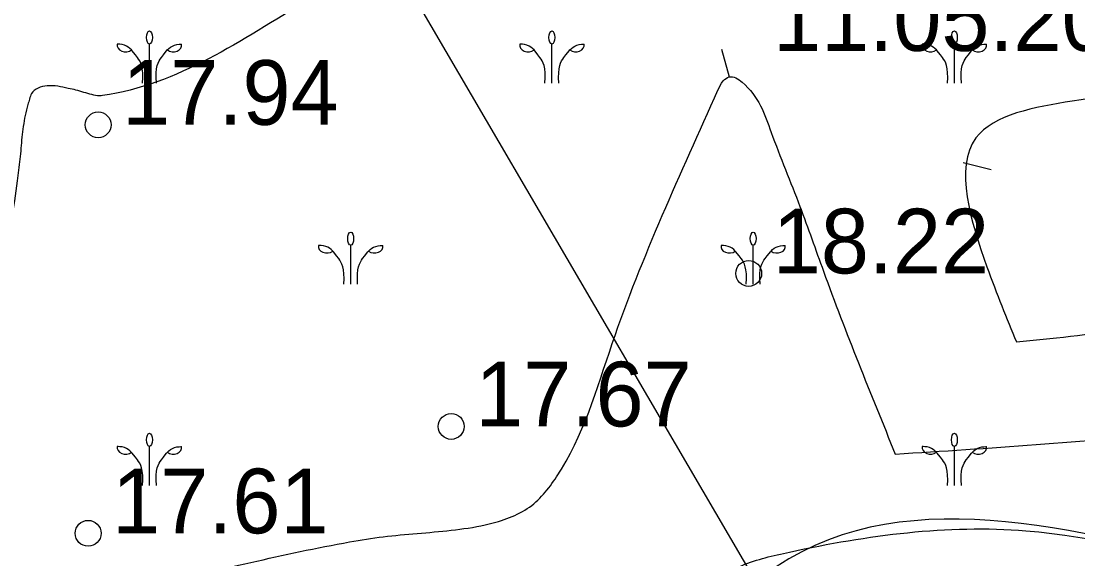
# Model space of a CAD drawing. Extents: x 521824 to 524158, y 294774 to 296228.
# Drawn here: x 522068.27 to 522086.65, y 295990.22 to 295999.58 of the extents above; entities that cross this region are included whole.
import ezdxf

# ---------------------------------------------------------------- set-up
doc = ezdxf.new("R2010")
doc.units = 0
for name, color, linetype in [('GL Aizsargjoslas', 7, 'Continuous'), ('HIDG_AATZ_####_TKST_#', 7, 'Continuous'), ('HIDG_ELEM_####_####_#', 7, 'Continuous'), ('HIDG_HORZ_PAMT_####_#', 7, 'Continuous'), ('HIDG_HORZ_RESN_####_#', 7, 'Continuous'), ('HIDG_PLIN_####_####_#', 7, 'Continuous'), ('HIDG_UATZ_####_TKST_#', 7, 'Continuous'), ('RELJ_HORZ_PAMT_####_#', 7, 'Continuous'), ('RELJ_NOGA_####_####_#', 7, 'Continuous'), ('RELJ_NOGL_####_####_#', 7, 'Continuous'), ('TERT_ELEM_####_####_#', 7, 'Continuous')]:
    doc.layers.add(name, color=color, linetype=linetype)

msp = doc.modelspace()

# ---------------------------------------------------------------- linework, layer by layer
at = {"layer": 'GL Aizsargjoslas'}
msp.add_lwpolyline([(522131.428, 295816.081), (522115.494, 295836.896), (522093.246, 295865.959), (522070.658, 295896.651), (522048.069, 295927.342), (522034.295, 295950.909), (522016.445, 295981.452), (522014.167, 295985.351), (522007.117, 295997.907), (522041.36, 296024.307), (522061.861, 296026.336), (522066.449, 296014.804), (522085.298, 295982.553), (522098.69, 295959.638), (522141.234, 295901.981), (522163.309, 295873.143), (522185.385, 295844.305), (522186.608, 295842.871), (522172.848, 295833.392), (522161.563, 295826.069), (522160.802, 295825.572), (522154.447, 295832.015)], close=True, dxfattribs=at)
at = {"layer": 'HIDG_ELEM_####_####_#'}
for centre in [(522069.608, 295997.775), (522080.922, 295995.19), (522075.749, 295992.528), (522069.433, 295990.668)]:
    msp.add_circle(centre, 0.225, dxfattribs=at)
at = {"layer": 'HIDG_HORZ_PAMT_####_#'}
msp.add_line((522085.137, 295996.991), (522084.653, 295997.116), dxfattribs=at)
for points in [[(522097.456, 296003.003), (522098.42, 296003.112), (522098.886, 296003.109), (522101.493, 296002.854), (522104.863, 296002.829), (522105.455, 296002.546), (522105.764, 296002.03), (522106.434, 296001.103), (522105.073, 295999.884), (522105.328, 295997.947), (522105.313, 295997.082), (522105.495, 295995.289), (522105.536, 295995.052), (522105.782, 295994.342), (522106.713, 295993.946), (522107.552, 295993.546), (522108.149, 295993.448), (522108.619, 295991.553), (522108.577, 295991.344), (522108.448, 295991.154), (522106.283, 295991.375), (522105.272, 295992.2), (522104.189, 295992.719), (522103.543, 295992.913), (522103.242, 295993.07), (522101.964, 295993.08), (522101.329, 295993.113), (522100.932, 295993.02), (522099.761, 295992.856), (522098.335, 295992.439), (522097.436, 295991.876), (522096.287, 295991.458), (522094.937, 295990.58), (522094.192, 295990.336), (522093.424, 295990.187), (522091.553, 295990.123), (522089.682, 295990.202), (522089.358, 295990.216), (522085.744, 295990.713), (522081.631, 295990.342), (522080.807, 295990.11), (522079.09, 295989.003), (522078.197, 295988.522), (522077.728, 295988.334), (522077.237, 295988.193), (522076.001, 295988.101), (522074.761, 295988.259), (522072.524, 295989.01), (522071.862, 295989.025), (522071.249, 295988.887), (522068.367, 295988.362), (522067.498, 295988.56), (522067.064, 295988.714), (522066.631, 295988.911), (522064.566, 295990.452), (522063.244, 295992.536), (522063.001, 295993.19), (522062.602, 295994.158), (522059.484, 295999.35), (522058.893, 296002.168), (522061.43, 296003.805), (522064.048, 296003.805), (522069.557, 296001.404), (522072.32, 296003.741), (522074.302, 296004.815), (522097.456, 296003.003)], [(522085.578, 295993.998), (522085.065, 295995.307), (522084.874, 295997.547), (522086.55, 295998.187), (522088.818, 295998.124), (522090.963, 295995.689), (522087.561, 295994.228), (522085.578, 295993.998)]]:
    msp.add_spline(points, degree=3, dxfattribs=at)
at = {"layer": 'HIDG_HORZ_RESN_####_#'}
msp.add_line((522080.448, 295999.09), (522080.581, 295998.608), dxfattribs=at)
for points in [[(522094.419, 295993.471), (522094.954, 295993.565), (522096.238, 295993.964), (522096.688, 295994.186), (522097.131, 295994.417), (522098.003, 295994.902), (522102.207, 295997.326), (522102.626, 295997.566), (522102.825, 295997.714), (522102.923, 295997.807), (522103.019, 295997.916), (522103.273, 295998.318), (522103.415, 295998.724), (522103.479, 295999.13), (522103.502, 295999.536), (522103.508, 295999.817), (522103.478, 296000.105), (522103.377, 296000.379), (522103.288, 296000.505), (522103.232, 296000.564), (522103.2, 296000.593), (522103.167, 296000.621), (522102.833, 296000.797), (522102.499, 296000.851), (522102.165, 296000.855), (522101.998, 296000.861), (522101.831, 296000.881), (522097.302, 296001.725), (522092.769, 296002.559), (522091.705, 296002.733), (522090.637, 296002.875), (522089.566, 296002.996), (522088.495, 296003.106), (522087.442, 296003.168), (522086.385, 296003.157), (522084.265, 296003.013), (522082.146, 296002.859), (522081.089, 296002.838), (522080.036, 296002.885), (522079.947, 296002.9), (522079.86, 296002.926), (522079.772, 296002.952), (522079.684, 296002.97), (522079.499, 296002.974), (522079.462, 296002.967), (522078.999, 296002.779), (522077.795, 296002.233)], [(522076.693, 296001.698), (522073.251, 295999.937), (522069.684, 295998.285), (522069.633, 295998.28), (522069.496, 295998.301), (522069.359, 295998.339), (522069.222, 295998.38), (522069.086, 295998.409), (522068.72, 295998.453), (522068.449, 295998.318), (522068.414, 295998.223), (522068.385, 295998.128), (522068.338, 295997.938), (522068.282, 295997.558), (522068.247, 295997.178), (522068.2, 295996.798), (522067.729, 295994.059), (522067.268, 295991.321), (522067.299, 295990.913), (522067.497, 295990.535), (522067.816, 295990.195), (522068.007, 295990.042), (522068.108, 295989.971), (522068.212, 295989.903), (522068.971, 295989.627), (522069.729, 295989.648), (522070.549, 295989.787), (522073.982, 295990.519), (522074.567, 295990.609), (522075.157, 295990.665), (522075.749, 295990.722), (522076.337, 295990.814), (522076.713, 295990.923), (522077.072, 295991.098), (522077.582, 295991.652), (522078.55, 295993.97), (522080.388, 295998.378), (522080.481, 295998.539), (522080.583, 295998.609), (522080.81, 295998.515), (522081.314, 295997.644), (522081.814, 295996.353), (522082.223, 295995.227), (522083.472, 295992.047)], [(522083.472, 295992.047), (522088.362, 295992.439), (522090.67, 295992.78), (522091.817, 295993.008), (522092.966, 295993.224), (522093.211, 295993.268)]]:
    msp.add_spline(points, degree=3, dxfattribs=at)
at = {"layer": 'HIDG_PLIN_####_####_#'}
for points in [[(522077.435, 296005.57), (522085.461, 296004.306), (522098.512, 296003.392), (522105.395, 296003.443), (522107.83, 296000.993), (522105.638, 295997.677), (522105.744, 295995.487), (522109.498, 295993.85), (522109.498, 295989.848), (522114.208, 295986.087), (522123.878, 295989.299), (522133.271, 295980.049), (522137.318, 295976.793), (522131.563, 295972.766), (522130.654, 295969.62), (522124.01, 295968.477), (522115.857, 295969.771), (522111.112, 295969.734), (522110.471, 295975.549), (522112.358, 295978.857), (522112.409, 295984.266), (522101.265, 295992.806), (522096.41, 295991.057), (522092.914, 295989.062)], [(522092.914, 295989.062), (522089.457, 295989.995), (522081.185, 295989.929), (522077.718, 295986.793), (522072.195, 295988.487), (522065.261, 295988.052), (522062.418, 295992.785), (522058.951, 295999.177), (522057.619, 296001.908), (522064.008, 296004.575), (522069.847, 296002.621)]]:
    msp.add_spline(points, degree=3, dxfattribs=at)
at = {"layer": 'RELJ_HORZ_PAMT_####_#'}
msp.add_spline([(522045.999, 296008.938), (522046.495, 296008.926), (522047.557, 296008.988), (522048.735, 296009.162), (522050.109, 296009.512), (522050.809, 296009.677), (522052.34, 296009.896), (522053.693, 296010.101), (522054.536, 296010.335), (522054.996, 296010.355), (522055.848, 296010.249), (522056.362, 296010.052), (522056.844, 296009.797), (522057.323, 296009.545), (522057.827, 296009.353), (522058.463, 296009.222), (522059.039, 296009.168), (522060.322, 296008.975), (522060.946, 296008.772), (522061.254, 296008.62), (522061.558, 296008.425), (522061.883, 296008.015), (522062.022, 296007.524), (522062.054, 296007.162), (522062.019, 296006.801), (522061.435, 296005.355), (522061.1, 296005.14), (522060.764, 296004.933), (522060.089, 296004.536), (522058.739, 296003.753), (522057.792, 296003.234), (522057.321, 296002.952), (522057.086, 296002.788), (522056.969, 296002.698), (522056.853, 296002.602), (522056.584, 296002.103), (522056.588, 296001.531), (522056.86, 296000.048), (522057.24, 295998.543), (522057.746, 295997.71), (522058.037, 295997.317), (522058.303, 295996.91), (522059.043, 295995.576), (522059.759, 295994.23), (522060.122, 295993.338), (522060.406, 295992.406), (522060.729, 295991.496), (522060.944, 295991.069), (522061.213, 295990.67), (522061.49, 295990.366), (522061.793, 295990.09), (522062.252, 295989.683), (522062.396, 295989.538), (522064.208, 295987.613), (522065.338, 295986.418), (522065.918, 295985.834), (522066.525, 295985.268), (522067.242, 295984.881), (522068.074, 295984.734), (522068.945, 295984.657), (522069.37, 295984.591), (522069.777, 295984.479), (522071.163, 295983.949), (522071.837, 295983.615), (522072.507, 295983.186), (522073.445, 295982.313), (522074.19, 295981.299), (522074.759, 295980.263), (522075.171, 295979.327), (522075.146, 295979.012), (522074.869, 295978.709), (522073.887, 295978.125), (522072.886, 295977.541), (522072.584, 295977.238), (522072.525, 295976.923), (522072.6, 295976.687), (522072.713, 295976.422), (522073.008, 295976.004)], degree=3, dxfattribs=at)
at = {"layer": 'RELJ_NOGA_####_####_#'}
msp.add_spline([(522076.372, 295971.107), (522071.771, 295966.998), (522065.911, 295963.274), (522062.404, 295965.313), (522059.129, 295973.294), (522053.399, 295985.165), (522047.568, 295996.23), (522043.494, 296004.53), (522040.94, 296006.195), (522036.392, 296017.202), (522035.817, 296019.888)], degree=3, dxfattribs=at)
at = {"layer": 'RELJ_NOGL_####_####_#'}
msp.add_spline([(522076.372, 295971.107), (522070.977, 295968.839), (522067.829, 295967.468), (522065.228, 295970.581), (522062.385, 295977.993), (522058.471, 295985.855), (522053.108, 295997.011), (522048.49, 296007.412), (522045.541, 296009.219)], degree=3, dxfattribs=at)
at = {"layer": 'TERT_ELEM_####_####_#'}
for p, q in [((522070.5, 295998.5), (522070.5, 295999.181)), ((522070.5, 295998.5), (522070.5, 295999.181)), ((522077.5, 295998.5), (522077.5, 295999.181)), ((522077.5, 295998.5), (522077.5, 295999.181)), ((522084.5, 295998.5), (522084.5, 295999.181)), ((522084.5, 295998.5), (522084.5, 295999.181)), ((522074, 295995), (522074, 295995.681)), ((522074, 295995), (522074, 295995.681)), ((522081, 295995), (522081, 295995.681)), ((522081, 295995), (522081, 295995.681)), ((522070.5, 295991.5), (522070.5, 295992.181)), ((522070.5, 295991.5), (522070.5, 295992.181)), ((522084.5, 295991.5), (522084.5, 295992.181)), ((522084.5, 295991.5), (522084.5, 295992.181))]:
    msp.add_line(p, q, dxfattribs=at)
for centre in [(522070.5, 295999.295), (522070.5, 295999.295), (522077.5, 295999.295), (522077.5, 295999.295), (522084.5, 295999.295), (522084.5, 295999.295), (522074, 295995.795), (522074, 295995.795), (522081, 295995.795), (522081, 295995.795), (522070.5, 295992.295), (522070.5, 295992.295), (522084.5, 295992.295), (522084.5, 295992.295)]:
    msp.add_ellipse(centre, major_axis=(0, 0.114), ratio=0.447069, dxfattribs=at)
for centre, major_axis, start_param, end_param in [((522070.086, 295999.158), (-0.147, 0), 6.117242, 8.627806), ((522070.086, 295999.158), (-0.147, 0), 6.117242, 8.627806), ((522070.914, 295999.158), (0.147, 0), 3.938565, 6.449128), ((522070.914, 295999.158), (0.147, 0), 3.938565, 6.449128), ((522077.086, 295999.158), (-0.147, 0), 6.117242, 8.627806), ((522077.086, 295999.158), (-0.147, 0), 6.117242, 8.627806), ((522077.914, 295999.158), (0.147, 0), 3.938565, 6.449128), ((522077.914, 295999.158), (0.147, 0), 3.938565, 6.449128), ((522084.086, 295999.158), (-0.147, 0), 6.117242, 8.627806), ((522084.086, 295999.158), (-0.147, 0), 6.117242, 8.627806), ((522084.914, 295999.158), (0.147, 0), 3.938565, 6.449128), ((522084.914, 295999.158), (0.147, 0), 3.938565, 6.449128), ((522073.586, 295995.658), (-0.147, 0), 6.117242, 8.627806), ((522073.586, 295995.658), (-0.147, 0), 6.117242, 8.627806), ((522074.414, 295995.658), (0.147, 0), 3.938565, 6.449128), ((522074.414, 295995.658), (0.147, 0), 3.938565, 6.449128), ((522080.586, 295995.658), (-0.147, 0), 6.117242, 8.627806), ((522080.586, 295995.658), (-0.147, 0), 6.117242, 8.627806), ((522081.414, 295995.658), (0.147, 0), 3.938565, 6.449128), ((522081.414, 295995.658), (0.147, 0), 3.938565, 6.449128), ((522070.086, 295992.158), (-0.147, 0), 6.117242, 8.627806), ((522070.086, 295992.158), (-0.147, 0), 6.117242, 8.627806), ((522070.914, 295992.158), (0.147, 0), 3.938565, 6.449128), ((522070.914, 295992.158), (0.147, 0), 3.938565, 6.449128), ((522084.086, 295992.158), (-0.147, 0), 6.117242, 8.627806), ((522084.086, 295992.158), (-0.147, 0), 6.117242, 8.627806), ((522084.914, 295992.158), (0.147, 0), 3.938565, 6.449128), ((522084.914, 295992.158), (0.147, 0), 3.938565, 6.449128)]:
    msp.add_ellipse(centre, major_axis=major_axis, ratio=0.769466, start_param=start_param, end_param=end_param, dxfattribs=at)
for points in [[(522070.189, 295999.077), (522070.151, 295999.117), (522070.084, 295999.172), (522069.945, 295999.18), (522069.941, 295999.176)], [(522070.189, 295999.077), (522070.151, 295999.117), (522070.084, 295999.172), (522069.945, 295999.18), (522069.941, 295999.176)], [(522070.811, 295999.077), (522070.849, 295999.117), (522070.917, 295999.172), (522071.055, 295999.18), (522071.059, 295999.176)], [(522070.811, 295999.077), (522070.849, 295999.117), (522070.917, 295999.172), (522071.055, 295999.18), (522071.059, 295999.176)], [(522077.189, 295999.077), (522077.151, 295999.117), (522077.084, 295999.172), (522076.945, 295999.18), (522076.941, 295999.176)], [(522077.189, 295999.077), (522077.151, 295999.117), (522077.084, 295999.172), (522076.945, 295999.18), (522076.941, 295999.176)], [(522077.811, 295999.077), (522077.849, 295999.117), (522077.917, 295999.172), (522078.055, 295999.18), (522078.059, 295999.176)], [(522077.811, 295999.077), (522077.849, 295999.117), (522077.917, 295999.172), (522078.055, 295999.18), (522078.059, 295999.176)], [(522084.189, 295999.077), (522084.151, 295999.117), (522084.084, 295999.172), (522083.945, 295999.18), (522083.941, 295999.176)], [(522084.189, 295999.077), (522084.151, 295999.117), (522084.084, 295999.172), (522083.945, 295999.18), (522083.941, 295999.176)], [(522084.811, 295999.077), (522084.849, 295999.117), (522084.917, 295999.172), (522085.055, 295999.18), (522085.059, 295999.176)], [(522084.811, 295999.077), (522084.849, 295999.117), (522084.917, 295999.172), (522085.055, 295999.18), (522085.059, 295999.176)], [(522070.379, 295998.5), (522070.402, 295998.788), (522070.286, 295998.965), (522070.196, 295999.068), (522070.189, 295999.077)], [(522070.379, 295998.5), (522070.402, 295998.788), (522070.286, 295998.965), (522070.196, 295999.068), (522070.189, 295999.077)], [(522070.621, 295998.5), (522070.598, 295998.788), (522070.714, 295998.965), (522070.804, 295999.068), (522070.811, 295999.077)], [(522070.621, 295998.5), (522070.598, 295998.788), (522070.714, 295998.965), (522070.804, 295999.068), (522070.811, 295999.077)], [(522077.379, 295998.5), (522077.402, 295998.788), (522077.286, 295998.965), (522077.196, 295999.068), (522077.189, 295999.077)], [(522077.379, 295998.5), (522077.402, 295998.788), (522077.286, 295998.965), (522077.196, 295999.068), (522077.189, 295999.077)], [(522077.621, 295998.5), (522077.598, 295998.788), (522077.714, 295998.965), (522077.804, 295999.068), (522077.811, 295999.077)], [(522077.621, 295998.5), (522077.598, 295998.788), (522077.714, 295998.965), (522077.804, 295999.068), (522077.811, 295999.077)], [(522084.379, 295998.5), (522084.402, 295998.788), (522084.286, 295998.965), (522084.196, 295999.068), (522084.189, 295999.077)], [(522084.379, 295998.5), (522084.402, 295998.788), (522084.286, 295998.965), (522084.196, 295999.068), (522084.189, 295999.077)], [(522084.621, 295998.5), (522084.598, 295998.788), (522084.714, 295998.965), (522084.804, 295999.068), (522084.811, 295999.077)], [(522084.621, 295998.5), (522084.598, 295998.788), (522084.714, 295998.965), (522084.804, 295999.068), (522084.811, 295999.077)], [(522073.689, 295995.577), (522073.651, 295995.617), (522073.584, 295995.672), (522073.445, 295995.68), (522073.441, 295995.676)], [(522073.689, 295995.577), (522073.651, 295995.617), (522073.584, 295995.672), (522073.445, 295995.68), (522073.441, 295995.676)], [(522074.311, 295995.577), (522074.349, 295995.617), (522074.417, 295995.672), (522074.555, 295995.68), (522074.559, 295995.676)], [(522074.311, 295995.577), (522074.349, 295995.617), (522074.417, 295995.672), (522074.555, 295995.68), (522074.559, 295995.676)], [(522080.689, 295995.577), (522080.651, 295995.617), (522080.584, 295995.672), (522080.445, 295995.68), (522080.441, 295995.676)], [(522080.689, 295995.577), (522080.651, 295995.617), (522080.584, 295995.672), (522080.445, 295995.68), (522080.441, 295995.676)], [(522081.311, 295995.577), (522081.349, 295995.617), (522081.417, 295995.672), (522081.555, 295995.68), (522081.559, 295995.676)], [(522081.311, 295995.577), (522081.349, 295995.617), (522081.417, 295995.672), (522081.555, 295995.68), (522081.559, 295995.676)], [(522073.879, 295995), (522073.902, 295995.288), (522073.786, 295995.465), (522073.696, 295995.568), (522073.689, 295995.577)], [(522073.879, 295995), (522073.902, 295995.288), (522073.786, 295995.465), (522073.696, 295995.568), (522073.689, 295995.577)], [(522074.121, 295995), (522074.098, 295995.288), (522074.214, 295995.465), (522074.304, 295995.568), (522074.311, 295995.577)], [(522074.121, 295995), (522074.098, 295995.288), (522074.214, 295995.465), (522074.304, 295995.568), (522074.311, 295995.577)], [(522080.879, 295995), (522080.902, 295995.288), (522080.786, 295995.465), (522080.696, 295995.568), (522080.689, 295995.577)], [(522080.879, 295995), (522080.902, 295995.288), (522080.786, 295995.465), (522080.696, 295995.568), (522080.689, 295995.577)], [(522081.121, 295995), (522081.098, 295995.288), (522081.214, 295995.465), (522081.304, 295995.568), (522081.311, 295995.577)], [(522081.121, 295995), (522081.098, 295995.288), (522081.214, 295995.465), (522081.304, 295995.568), (522081.311, 295995.577)], [(522070.189, 295992.077), (522070.151, 295992.117), (522070.084, 295992.172), (522069.945, 295992.18), (522069.941, 295992.176)], [(522070.189, 295992.077), (522070.151, 295992.117), (522070.084, 295992.172), (522069.945, 295992.18), (522069.941, 295992.176)], [(522070.811, 295992.077), (522070.849, 295992.117), (522070.917, 295992.172), (522071.055, 295992.18), (522071.059, 295992.176)], [(522070.811, 295992.077), (522070.849, 295992.117), (522070.917, 295992.172), (522071.055, 295992.18), (522071.059, 295992.176)], [(522084.189, 295992.077), (522084.151, 295992.117), (522084.084, 295992.172), (522083.945, 295992.18), (522083.941, 295992.176)], [(522084.189, 295992.077), (522084.151, 295992.117), (522084.084, 295992.172), (522083.945, 295992.18), (522083.941, 295992.176)], [(522084.811, 295992.077), (522084.849, 295992.117), (522084.917, 295992.172), (522085.055, 295992.18), (522085.059, 295992.176)], [(522084.811, 295992.077), (522084.849, 295992.117), (522084.917, 295992.172), (522085.055, 295992.18), (522085.059, 295992.176)], [(522070.379, 295991.5), (522070.402, 295991.788), (522070.286, 295991.965), (522070.196, 295992.068), (522070.189, 295992.077)], [(522070.379, 295991.5), (522070.402, 295991.788), (522070.286, 295991.965), (522070.196, 295992.068), (522070.189, 295992.077)], [(522070.621, 295991.5), (522070.598, 295991.788), (522070.714, 295991.965), (522070.804, 295992.068), (522070.811, 295992.077)], [(522070.621, 295991.5), (522070.598, 295991.788), (522070.714, 295991.965), (522070.804, 295992.068), (522070.811, 295992.077)], [(522084.379, 295991.5), (522084.402, 295991.788), (522084.286, 295991.965), (522084.196, 295992.068), (522084.189, 295992.077)], [(522084.379, 295991.5), (522084.402, 295991.788), (522084.286, 295991.965), (522084.196, 295992.068), (522084.189, 295992.077)], [(522084.621, 295991.5), (522084.598, 295991.788), (522084.714, 295991.965), (522084.804, 295992.068), (522084.811, 295992.077)], [(522084.621, 295991.5), (522084.598, 295991.788), (522084.714, 295991.965), (522084.804, 295992.068), (522084.811, 295992.077)]]:
    msp.add_open_spline(points, degree=3, dxfattribs=at)

# ---------------------------------------------------------------- texts
at = {"layer": 'HIDG_AATZ_####_TKST_#'}
for s, p in [(' 17.94', (522069.608, 295997.775)), (' 18.22', (522080.922, 295995.19)), (' 17.67', (522075.749, 295992.528)), (' 17.61', (522069.433, 295990.668))]:
    msp.add_text(s, height=1.125, dxfattribs=at).set_placement(p)
at = {"layer": 'HIDG_UATZ_####_TKST_#'}
msp.add_text('11.05.20', height=1.125, dxfattribs=at).set_placement((522081.345, 295999.061))

doc.saveas('drawing.dxf')
